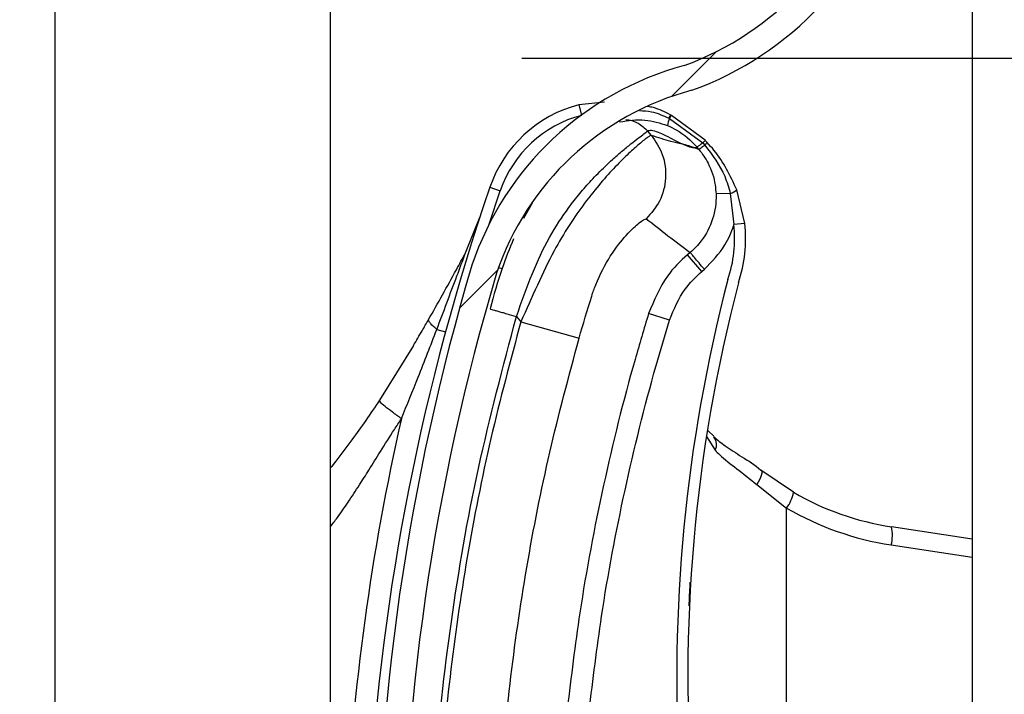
# Model space of a CAD drawing. Header units: inches. Extents: x 170 to 284, y 215 to 248.
# Tile 450 of 656: x 210.7657 to 210.8576, y 224.095 to 224.158. Entities that reach past the tile are written whole.
import ezdxf

# ---------------------------------------------------------------- set-up
doc = ezdxf.new("R2010")
doc.units = ezdxf.units.IN
doc.header["$LTSCALE"] = 0.25
doc.header["$MEASUREMENT"] = 0
doc.layers.add('ANNOTATIONS', color=1, linetype='Continuous')
doc.layers.add('RH FRONT OF HOOD', color=7, linetype='Continuous')
doc.styles.add('ARIAL', font='arial.ttf', dxfattribs={"height": 0.09375})
doc.dimstyles.new('STANDARD$0', dxfattribs={"dimtxt": 0.09375, "dimasz": 0.09375, "dimexe": 0.03125, "dimexo": 0.046875, "dimgap": 0.09, "dimtad": 0, "dimtih": 1, "dimtoh": 1, "dimdec": 4, "dimzin": 0, "dimdsep": 46, "dimtxsty": 'ARIAL', "dimcen": 0.09, "dimadec": 0, "dimazin": 0, "dimtfac": 1, "dimtdec": 4, "dimtofl": 0, "dimtmove": 0, "dimatfit": 1, "dimfxl": 1, "dimtolj": 1, "dimtzin": 0, "dimarcsym": 0})

# ---------------------------------------------------------------- blocks, each defined once
blk = doc.blocks.new('*D132')
at = {"layer": 'ANNOTATIONS', "color": 0, "lineweight": -2, "transparency": 16777216}
for p, q in [((210.8125819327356, 224.1544254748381), (212.2530253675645, 224.1544254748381)), ((212.2217753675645, 224.0606754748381), (212.2217753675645, 222.3404997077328)), ((212.2217753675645, 220.1854637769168), (212.2217753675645, 221.9056395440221)), ((211.491250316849, 220.0917137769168), (212.2530253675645, 220.0917137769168))]:
    blk.add_line(p, q, dxfattribs=at)
at = {"layer": 'ANNOTATIONS', "color": 0, "transparency": 16777216}
for points in [[(212.2061503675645, 224.0606754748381), (212.2374003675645, 224.0606754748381), (212.2217753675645, 224.1544254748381)], [(212.2061503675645, 220.1854637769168), (212.2374003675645, 220.1854637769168), (212.2217753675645, 220.0917137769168)]]:
    blk.add_solid(points, dxfattribs=at)
at = {"layer": 'defpoints', "color": 0, "transparency": 16777216}
for p in [(210.7657069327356, 224.1544254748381), (211.444375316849, 220.0917137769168), (212.2217753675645, 220.0917137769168)]:
    blk.add_point(p, dxfattribs=at)
at = {"layer": 'ANNOTATIONS', "color": 0, "transparency": 16777216, "insert": (212.2217753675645, 222.1230696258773), "char_height": 0.09375, "attachment_point": 5, "style": 'ARIAL'}
blk.add_mtext('\\A1;OPENING\\PHEIGHT', dxfattribs=at)

msp = doc.modelspace()

# ---------------------------------------------------------------- hatches: boundary and pattern name
at = {"layer": 'RH FRONT OF HOOD'}
h = msp.add_hatch(dxfattribs=at)
h.set_pattern_fill('ANSI31', color=256, scale=0.34241245, angle=2.8e-322, style=0)
h.set_pattern_definition([(45, (200.7563139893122, 218.4993357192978), (-0.03026527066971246, 0.03026527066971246), [])])
edge = h.paths.add_edge_path(flags=0)
edge.add_arc((210.829581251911, 223.9824815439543), 0.001712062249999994, 450.0000000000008, 472.2104203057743)
edge.add_line((210.8289340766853, 223.9840665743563), (210.8280215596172, 223.986301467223))
edge.add_arc((210.829581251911, 223.9824815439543), 0.004126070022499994, 450, 472.2104203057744, ccw=False)
edge.add_arc((210.829581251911, 223.9735788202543), 0.01302879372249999, 401.47616737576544, 450, ccw=False)
edge.add_arc((210.825335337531, 223.9704286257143), 0.01830194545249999, 359.99999999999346, 400.0613730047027, ccw=False)
edge.add_arc((210.831875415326, 223.9704286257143), 0.01176186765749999, 292.1408576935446, 359.99999999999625, ccw=False)
edge.add_arc((210.829581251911, 223.9736815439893), 0.01566536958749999, 235.2570680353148, 295.4307998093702, ccw=False)
edge.add_arc((210.834820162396, 223.9817967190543), 0.02532140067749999, 212.8542481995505, 235.980933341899, ccw=False)
edge.add_arc((210.826670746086, 223.9754278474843), 0.01504902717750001, 172.1557183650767, 209.3146496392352, ccw=False)
edge.add_arc((210.839100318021, 223.9740924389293), 0.02754708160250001, 453.30850314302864, 532.9325737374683, ccw=False)
edge.add_arc((210.835847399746, 224.0101827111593), 0.008748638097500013, 280.9586189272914, 427.9414322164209)
edge.add_arc((210.8557071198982, 224.0725360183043), 0.05672062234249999, 179.5706357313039, 253.00989973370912, ccw=False)
edge.add_arc((211.014038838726, 224.0737344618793), 0.2150521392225, 163.4260275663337, 180.2060536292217, ccw=False)
edge.add_arc((210.835265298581, 224.1258838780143), 0.02884824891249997, 465.1588434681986, 521.4137567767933, ccw=False)
edge.add_arc((210.817939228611, 224.1804301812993), 0.0284373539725, 290.1205938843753, 343.7190675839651)
edge.add_arc((210.830779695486, 224.1762527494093), 0.01494630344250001, 345.2914408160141, 400.5471921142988)
edge.add_arc((210.827355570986, 224.1744379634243), 0.0187470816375, 397.9578745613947, 431.4396159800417)
edge.add_arc((210.829581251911, 224.1792659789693), 0.0134739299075, 433.877557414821, 472.273645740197)
edge.add_arc((210.827013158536, 224.1862854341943), 0.006011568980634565, 474.9825325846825, 495.7175736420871)
edge.add_arc((210.836806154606, 224.1790262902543), 0.01816498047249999, 500.8992600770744, 539.9999999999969)
edge.add_arc((210.829581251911, 224.1790262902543), 0.01094007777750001, 539.9999999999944, 630.0000000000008)
edge.add_arc((210.829581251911, 224.1699523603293), 0.001866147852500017, 270, 285.6422464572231)
edge.add_line((210.8300844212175, 224.1681553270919), (210.8307353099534, 224.1658307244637))
edge.add_arc((210.829581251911, 224.1699523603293), 0.004280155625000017, 269.9999999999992, 285.6422464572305, ccw=False)
edge.add_arc((210.829581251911, 224.1790262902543), 0.01335408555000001, 179.9999999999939, 269.9999999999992, ccw=False)
edge.add_arc((210.836806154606, 224.1790262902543), 0.020578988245, 500.6113583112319, 539.9999999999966, ccw=False)
edge.add_arc((210.827013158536, 224.1862854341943), 0.008425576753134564, 474.57766718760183, 496.4997109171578, ccw=False)
edge.add_arc((210.829581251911, 224.1792659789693), 0.01588793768, 433.690302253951, 472.4705806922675, ccw=False)
edge.add_arc((210.827355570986, 224.1744379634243), 0.02116108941, 398.10453077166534, 431.5771717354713, ccw=False)
edge.add_arc((210.830779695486, 224.1762527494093), 0.01736031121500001, 345.180248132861, 400.36585332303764, ccw=False)
edge.add_arc((210.817939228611, 224.1804301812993), 0.030851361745, 289.91815728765, 343.7795375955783, ccw=False)
edge.add_arc((210.835265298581, 224.1258838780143), 0.02643424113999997, 464.9417095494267, 521.3236131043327)
edge.add_arc((211.014038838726, 224.0737344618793), 0.21263813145, 523.4376684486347, 540.2096895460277)
edge.add_arc((210.8557071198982, 224.0725360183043), 0.05430661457, 539.5566266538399, 613.1145348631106)
edge.add_arc((210.835847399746, 224.0101827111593), 0.01116264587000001, 280.0610388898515, 428.5290871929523, ccw=False)
edge.add_arc((210.839100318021, 223.9740924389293), 0.02513307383, 452.971400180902, 532.9706577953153)
edge.add_arc((210.826670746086, 223.9754278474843), 0.01263501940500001, 532.0830472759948, 568.9826967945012)
edge.add_arc((210.834820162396, 223.9817967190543), 0.022907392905, 213.0443063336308, 236.0197152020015)
edge.add_arc((210.829581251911, 223.9736815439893), 0.01325136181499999, 235.1922404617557, 295.7352497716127)
edge.add_arc((210.831875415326, 223.9704286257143), 0.009347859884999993, 291.7225241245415, 359.9999999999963)
edge.add_arc((210.825335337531, 223.9704286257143), 0.01588793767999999, 359.9999999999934, 399.9521788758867)
edge.add_arc((210.829581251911, 223.9735788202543), 0.01061478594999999, 401.6345013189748, 450.0000000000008)

# ---------------------------------------------------------------- linework, layer by layer
for p, q in [((210.8546275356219, 224.3444764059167), (210.8546275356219, 220.1798849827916)), ((210.7690244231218, 220.1392235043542), (210.7690244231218, 224.2497177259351)), ((210.7947053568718, 224.2478094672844), (210.7947053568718, 224.080238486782)), ((210.8202924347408, 224.1503200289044), (210.8178930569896, 224.1500705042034)), ((210.8178930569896, 224.1500705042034), (210.8181468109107, 224.1491041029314)), ((210.8262972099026, 224.1488147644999), (210.8262981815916, 224.14881430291)), ((210.8262981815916, 224.14881430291), (210.8263603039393, 224.1487845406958)), ((210.8263603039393, 224.1487845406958), (210.8263611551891, 224.1487841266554)), ((210.8263611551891, 224.1487841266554), (210.8294648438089, 224.1464997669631)), ((210.8264794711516, 224.149104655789), (210.826478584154, 224.149105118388)), ((210.8265410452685, 224.1490723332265), (210.8264794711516, 224.149104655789)), ((210.8265419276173, 224.1490718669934), (210.8265410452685, 224.1490723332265)), ((210.8296833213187, 224.1467482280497), (210.8265419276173, 224.1490718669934)), ((210.8261733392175, 224.148127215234), (210.8261740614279, 224.148126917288)), ((210.8246730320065, 224.1472126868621), (210.8243252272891, 224.1476240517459)), ((210.8291087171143, 224.1458968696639), (210.8281773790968, 224.1462293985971)), ((210.8294648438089, 224.1464997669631), (210.829655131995, 224.1462941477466)), ((210.8095988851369, 224.1423623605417), (210.8105706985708, 224.1420295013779)), ((210.8095349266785, 224.1389287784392), (210.8105706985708, 224.1420295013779)), ((210.8320430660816, 224.141789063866), (210.8307094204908, 224.1417399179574)), ((210.8320430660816, 224.141789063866), (210.8323752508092, 224.1388772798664)), ((210.8333963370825, 224.1389895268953), (210.8326457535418, 224.1421365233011)), ((210.813533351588, 224.1408712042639), (210.8127396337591, 224.1394324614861)), ((210.8073302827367, 224.1362465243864), (210.808685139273, 224.1396355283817)), ((210.8333963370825, 224.1389895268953), (210.8323752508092, 224.1388772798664)), ((210.8282945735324, 224.1362713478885), (210.8280465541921, 224.1360616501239)), ((210.8293722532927, 224.1344936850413), (210.8280465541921, 224.1360616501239)), ((210.8104010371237, 224.1348581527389), (210.8107293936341, 224.1347573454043)), ((210.8293722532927, 224.1344936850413), (210.8296202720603, 224.1347033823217)), ((210.8263757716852, 224.1299538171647), (210.8244129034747, 224.1305564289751)), ((210.8120815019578, 224.1302894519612), (210.812494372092, 224.12980113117)), ((210.812494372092, 224.12980113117), (210.8179245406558, 224.1282529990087)), ((210.8046433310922, 224.1290812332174), (210.8054618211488, 224.128859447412)), ((210.8024754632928, 224.127585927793), (210.7992892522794, 224.1224594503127)), ((210.8299404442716, 224.119623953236), (210.8305339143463, 224.1190662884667)), ((210.8298300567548, 224.1190910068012), (210.8306316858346, 224.1177857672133)), ((210.8379397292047, 224.1138651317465), (210.8348993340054, 224.1159324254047)), ((210.8345125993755, 224.1145881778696), (210.8373029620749, 224.1123848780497)), ((210.8373029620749, 224.0469641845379), (210.8373029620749, 224.1123848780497)), ((210.8546275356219, 224.1094893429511), (210.8470902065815, 224.1106393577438)), ((210.8470554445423, 224.1089468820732), (210.8546275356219, 224.1077915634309))]:
    msp.add_line(p, q, dxfattribs=at)
at = {"layer": 'RH FRONT OF HOOD', "flags": 128}
msp.add_lwpolyline([(210.8348993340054, 224.1159324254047), (210.8349553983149, 224.1158583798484), (210.8349809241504, 224.1157495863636), (210.8349752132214, 224.1156090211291), (210.8349384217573, 224.1154405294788), (210.8348715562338, 224.1152487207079), (210.8347764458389, 224.1150388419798), (210.8346556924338, 224.1148166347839), (210.8345125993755, 224.1145881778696)], dxfattribs=at)
at = {"layer": 'RH FRONT OF HOOD'}
for centre, radius, start, end in [((210.817939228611, 224.1804301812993), 0.02843735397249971, 290.1205938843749, 343.7190675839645), ((210.817939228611, 224.1804301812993), 0.03085136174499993, 289.91815728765, 343.7795375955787), ((210.835265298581, 224.1258838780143), 0.02884824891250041, 105.1588434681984, 161.4137567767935), ((210.835265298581, 224.1258838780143), 0.02643424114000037, 104.9417095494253, 161.3236131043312), ((210.8209367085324, 224.1384790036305), 0.01198443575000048, 104.7123854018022, 161.0929786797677), ((210.8209367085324, 224.1384790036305), 0.01095719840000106, 104.7123854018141, 161.0929786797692), ((210.8284075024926, 224.1478469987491), 0.002251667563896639, 155.3939551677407, 172.8510957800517), ((210.8284101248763, 224.1478455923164), 0.002253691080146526, 155.3897650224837, 172.8291455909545), ((210.8277065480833, 224.148136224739), 0.001564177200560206, 141.7256942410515, 154.2910519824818), ((210.8277110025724, 224.148133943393), 0.001568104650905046, 141.7542666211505, 154.2863466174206), ((210.8278097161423, 224.1480749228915), 0.001613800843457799, 141.8260927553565, 153.9140894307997), ((210.8278088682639, 224.1480752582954), 0.001611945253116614, 141.8104826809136, 153.9114578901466), ((211.0140036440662, 224.0723509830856), 0.2160622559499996, 161.092978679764, 176.5593061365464), ((210.8316909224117, 224.1430963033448), 0.001353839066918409, 285.076439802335, 314.8519014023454), ((210.8204625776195, 224.1375677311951), 0.01198443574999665, 341.3410974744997, 6.273281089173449), ((210.8204625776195, 224.1375677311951), 0.0130116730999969, 341.5025581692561, 6.273281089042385), ((211.014038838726, 224.0737344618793), 0.2150521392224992, 163.4260275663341, 180.2060536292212), ((211.014038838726, 224.0737344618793), 0.2126381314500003, 163.4376684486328, 180.2096895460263), ((210.9735989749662, 224.0966451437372), 0.146552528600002, 165.3406183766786, 202.0185750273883), ((210.9735989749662, 224.0966451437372), 0.1455252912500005, 165.3544246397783, 203.870550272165), ((211.0140036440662, 224.0723509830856), 0.2180957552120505, 167.1792232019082, 177.252934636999), ((210.8296418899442, 224.1183148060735), 0.001122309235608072, 331.8758133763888, 39.9468346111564), ((210.8343779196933, 224.1145202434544), 0.003621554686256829, 323.8694765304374, 349.5782562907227), ((210.8510153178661, 224.1363649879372), 0.0260233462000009, 239.8373732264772, 261.3249484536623), ((210.8512387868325, 224.1363649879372), 0.02773540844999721, 239.8373732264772, 261.3249484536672), ((210.8437595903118, 224.1098611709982), 0.003420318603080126, 344.4956794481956, 13.15103634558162)]:
    msp.add_arc(centre, radius, start, end, dxfattribs=at)
for points, knots in [([(210.826478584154, 224.149105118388), (210.825953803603, 224.1493832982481), (210.8252629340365, 224.1497495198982), (210.8245005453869, 224.1498772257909), (210.8243172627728, 224.1499079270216)], [0, 0, 0, 0, 0.7595942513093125, 1, 1, 1, 1]), ([(210.8235815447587, 224.1495356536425), (210.823951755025, 224.1495142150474), (210.8249002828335, 224.1494592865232), (210.8257681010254, 224.1490588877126), (210.8262972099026, 224.1488147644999)], [0, 0, 0, 0, 0.3902998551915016, 0.9999999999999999, 0.9999999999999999, 0.9999999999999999, 0.9999999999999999]), ([(210.8217136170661, 224.1484643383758), (210.8225050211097, 224.148587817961), (210.8240226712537, 224.1488246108), (210.8254772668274, 224.1483529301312), (210.8261733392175, 224.148127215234)], [0, 0, 0, 0, 0.5214667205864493, 1, 1, 1, 1]), ([(210.8222872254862, 224.1486944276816), (210.8224773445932, 224.1486661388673), (210.8228727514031, 224.1486073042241), (210.8236097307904, 224.1483044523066), (210.8240433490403, 224.1478921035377), (210.8243252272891, 224.1476240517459)], [0, 0, 0, 0, 0.2447599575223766, 0.5090480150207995, 1, 1, 1, 1]), ([(210.8261740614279, 224.148126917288), (210.8264536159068, 224.1479986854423), (210.8274865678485, 224.1475248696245), (210.8283807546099, 224.1467594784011), (210.8289151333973, 224.146126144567), (210.8289151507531, 224.1461261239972)], [0, 0, 0, 0, 0.2706300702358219, 0.9999763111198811, 1, 1, 1, 1]), ([(210.8120815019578, 224.1302894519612), (210.8125573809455, 224.1316459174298), (210.8134557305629, 224.1342066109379), (210.8150711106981, 224.1376975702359), (210.8166735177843, 224.140109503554), (210.818005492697, 224.1418122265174), (210.8189203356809, 224.1428556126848), (210.8197119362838, 224.1436841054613), (210.8203807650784, 224.1443440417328), (210.8211255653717, 224.1450391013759), (210.8219593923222, 224.1457648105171), (210.8230887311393, 224.1466728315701), (210.8240787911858, 224.1474327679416), (210.8242479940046, 224.1475641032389), (210.8243252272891, 224.1476240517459)], [0, 0, 0, 0, 0.1307156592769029, 0.2467609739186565, 0.3577928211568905, 0.4170971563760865, 0.4791482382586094, 0.5177152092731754, 0.5590896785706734, 0.603294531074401, 0.6633484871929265, 0.7353692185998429, 0.8792082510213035, 1, 1, 1, 1]), ([(210.8246730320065, 224.1472126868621), (210.8245936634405, 224.1471810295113), (210.8244323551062, 224.1471166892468), (210.823643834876, 224.1464979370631), (210.8225828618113, 224.1455547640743), (210.8213524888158, 224.1443411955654), (210.8199447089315, 224.1427952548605), (210.8184695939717, 224.1409600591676), (210.8169795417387, 224.1388248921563), (210.8154511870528, 224.13627033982), (210.8140150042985, 224.1331940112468), (210.8130055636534, 224.1309417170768), (210.812494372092, 224.12980113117)], [0, 0, 0, 0, 0.1094013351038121, 0.2223468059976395, 0.3151791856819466, 0.4102231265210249, 0.5012749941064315, 0.5946006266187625, 0.6834485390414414, 0.7745330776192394, 0.8858211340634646, 1, 1, 1, 1]), ([(210.8246730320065, 224.1472126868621), (210.8250622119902, 224.1466368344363), (210.8258706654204, 224.1454406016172), (210.8261295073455, 224.1432155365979), (210.8256017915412, 224.1410381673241), (210.8246537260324, 224.139948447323), (210.8241973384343, 224.1394238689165)], [0, 0, 0, 0, 0.2406941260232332, 0.4999999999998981, 0.7593058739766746, 1, 1, 1, 1]), ([(210.8243252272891, 224.1476240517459), (210.8244320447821, 224.1476637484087), (210.824656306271, 224.1477470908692), (210.8252580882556, 224.1475530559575), (210.8260127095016, 224.1472050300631), (210.8268120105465, 224.1467908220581), (210.8276094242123, 224.1463837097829), (210.8280333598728, 224.1462255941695), (210.8282483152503, 224.1461454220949)], [0, 0, 0, 0, 0.1574760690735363, 0.330618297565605, 0.4911886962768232, 0.6742546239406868, 0.834831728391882, 1, 1, 1, 1]), ([(210.8281773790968, 224.1462293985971), (210.8279666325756, 224.1462876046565), (210.8273853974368, 224.1464481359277), (210.8263171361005, 224.1466576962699), (210.825296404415, 224.1470022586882), (210.8246730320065, 224.1472126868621)], [0, 0, 0, 0, 0.1812946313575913, 0.50000735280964, 1, 1, 1, 1]), ([(210.8282483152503, 224.1461454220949), (210.8283418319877, 224.146119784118), (210.8285298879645, 224.1460682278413), (210.82875731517, 224.1460557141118), (210.8288624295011, 224.1461028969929), (210.8289148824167, 224.1461264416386)], [0, 0, 0, 0, 0.3313600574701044, 0.6663431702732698, 0.9999999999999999, 0.9999999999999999, 0.9999999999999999, 0.9999999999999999]), ([(210.8289148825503, 224.1461264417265), (210.8289630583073, 224.146069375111), (210.8290276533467, 224.145992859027), (210.8290922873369, 224.1459163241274), (210.8291087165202, 224.1458968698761)], [0, 0, 0, 0, 0.7458120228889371, 0.9999999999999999, 0.9999999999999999, 0.9999999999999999, 0.9999999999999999]), ([(210.8294648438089, 224.1464997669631), (210.8294450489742, 224.1464845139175), (210.8293261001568, 224.1463928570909), (210.8291415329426, 224.146255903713), (210.8289666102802, 224.1461377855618), (210.8289323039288, 224.1461300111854), (210.8289151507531, 224.1461261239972)], [0, 0, 0, 0, 0.06239373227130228, 0.3749291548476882, 0.6874645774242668, 1, 1, 1, 1]), ([(210.8296551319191, 224.1462941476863), (210.8296351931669, 224.1462783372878), (210.8295154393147, 224.1461833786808), (210.8293302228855, 224.1460403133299), (210.829156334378, 224.1459144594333), (210.8291245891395, 224.1459027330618), (210.8291087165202, 224.1458968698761)], [0, 0, 0, 0, 0.062428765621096, 0.3749525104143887, 0.6874762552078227, 1, 1, 1, 1]), ([(210.8296553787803, 224.1462938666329), (210.8303636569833, 224.145365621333), (210.8314171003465, 224.1439850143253), (210.8318885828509, 224.1423310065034), (210.8320430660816, 224.141789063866)], [0, 0, 0, 0, 0.6723457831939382, 1, 1, 1, 1]), ([(210.8298882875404, 224.146537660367), (210.8298882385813, 224.1465377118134), (210.8298207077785, 224.1466086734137), (210.8297519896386, 224.1466784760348), (210.8296833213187, 224.1467482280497)], [0, 0, 0, 0, 0.0007249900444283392, 0.9999999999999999, 0.9999999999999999, 0.9999999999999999, 0.9999999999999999]), ([(210.8326457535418, 224.1421365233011), (210.8320324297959, 224.1434322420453), (210.8312818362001, 224.1450179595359), (210.8301037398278, 224.1463027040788), (210.8298882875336, 224.1465376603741)], [0, 0, 0, 0, 0.8171182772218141, 1, 1, 1, 1]), ([(210.8291055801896, 224.1459005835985), (210.8291055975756, 224.1459005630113), (210.8294406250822, 224.145503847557), (210.8301246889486, 224.1444700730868), (210.8306153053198, 224.1430103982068), (210.8306887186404, 224.1420193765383), (210.8307094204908, 224.1417399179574)], [0, 0, 0, 0, 1.782673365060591e-05, 0.3435204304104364, 0.8148790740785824, 1, 1, 1, 1]), ([(210.8307094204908, 224.1417399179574), (210.8307101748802, 224.1417175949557), (210.8307367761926, 224.1409304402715), (210.8305122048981, 224.1393589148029), (210.8295566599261, 224.1375222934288), (210.8286774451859, 224.1365951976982), (210.8282944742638, 224.136271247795), (210.8282944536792, 224.1362712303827)], [0, 0, 0, 0, 0.0108740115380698, 0.3834398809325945, 0.7558119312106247, 0.9999868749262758, 1, 1, 1, 1]), ([(210.8191039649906, 224.1321863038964), (210.8191039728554, 224.132186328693), (210.8192178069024, 224.1325452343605), (210.8197172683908, 224.1339514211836), (210.8208918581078, 224.1361541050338), (210.822426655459, 224.1380573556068), (210.8237720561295, 224.1392690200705), (210.8240457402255, 224.1393686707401), (210.8241973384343, 224.1394238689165)], [0, 0, 0, 0, 4.497367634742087e-06, 0.06509473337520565, 0.2616701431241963, 0.4753105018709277, 0.7093656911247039, 0.9999999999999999, 0.9999999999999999, 0.9999999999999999, 0.9999999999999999]), ([(210.8241973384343, 224.1394238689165), (210.8248705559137, 224.1388946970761), (210.8262169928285, 224.1378363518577), (210.8276019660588, 224.136792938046), (210.8282944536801, 224.1362712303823)], [0, 0, 0, 0, 0.4999992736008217, 1, 1, 1, 1]), ([(210.8296202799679, 224.1347033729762), (210.8303220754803, 224.1354217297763), (210.8314841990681, 224.1366112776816), (210.8321591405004, 224.1381847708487), (210.8323643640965, 224.1388423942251), (210.8323752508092, 224.1388772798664)], [0, 0, 0, 0, 0.5907811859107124, 0.9782917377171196, 1, 1, 1, 1]), ([(210.8118122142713, 224.1375590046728), (210.8114378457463, 224.1366411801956), (210.8105812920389, 224.1345412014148), (210.8099617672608, 224.1322740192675), (210.809613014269, 224.1309977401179)], [0, 0, 0, 0, 0.4370636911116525, 1, 1, 1, 1]), ([(210.8038715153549, 224.1299960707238), (210.8047424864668, 224.1315363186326), (210.8059053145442, 224.1335926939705), (210.8070443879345, 224.1357140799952), (210.8073302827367, 224.1362465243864)], [0, 0, 0, 0, 0.7490110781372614, 1, 1, 1, 1]), ([(210.8046433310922, 224.1290812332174), (210.8052717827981, 224.1307461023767), (210.8061719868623, 224.1331308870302), (210.8070616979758, 224.1355240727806), (210.8073302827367, 224.1362465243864)], [0, 0, 0, 0, 0.6981213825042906, 1, 1, 1, 1]), ([(210.8280465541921, 224.1360616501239), (210.8280465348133, 224.1360616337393), (210.8273526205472, 224.1354749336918), (210.8257778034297, 224.1338513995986), (210.8249198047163, 224.1317801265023), (210.8244129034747, 224.1305564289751)], [0, 0, 0, 0, 1.142795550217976e-05, 0.409211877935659, 1, 1, 1, 1]), ([(210.8263757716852, 224.1299538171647), (210.8267874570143, 224.1309710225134), (210.8274850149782, 224.1326945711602), (210.8288236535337, 224.1339707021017), (210.8293722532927, 224.1344936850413)], [0, 0, 0, 0, 0.5901808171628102, 1, 1, 1, 1]), ([(210.8179245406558, 224.1282529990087), (210.8183120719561, 224.1295776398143), (210.8186996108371, 224.1309023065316), (210.8191039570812, 224.1321862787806), (210.8191039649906, 224.1321863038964)], [0, 0, 0, 0, 0.999980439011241, 1, 1, 1, 1]), ([(210.809613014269, 224.1309977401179), (210.8096459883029, 224.1309882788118), (210.8096967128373, 224.1309737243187), (210.8100045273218, 224.1308854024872), (210.8103231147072, 224.1307939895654), (210.8107185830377, 224.1306805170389), (210.8112932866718, 224.1305156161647), (210.8117709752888, 224.1303785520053), (210.8120815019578, 224.1302894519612)], [0, 0, 0, 0, 0.2394568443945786, 0.3683606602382, 0.5000000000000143, 0.6316393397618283, 0.7605431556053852, 1, 1, 1, 1]), ([(210.8244129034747, 224.1305564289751), (210.8239848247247, 224.1291271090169), (210.8223999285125, 224.1238352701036), (210.820104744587, 224.1145371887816), (210.8180381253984, 224.1036278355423), (210.8171868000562, 224.09661553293), (210.8168232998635, 224.0936214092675)], [0, 0, 0, 0, 0.1185397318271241, 0.4388752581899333, 0.7604101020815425, 1, 1, 1, 1]), ([(210.8024734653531, 224.1275825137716), (210.802473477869, 224.1275825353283), (210.8027377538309, 224.1280377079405), (210.8032054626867, 224.1288377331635), (210.8036723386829, 224.1296468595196), (210.8038715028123, 224.1299960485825), (210.8038715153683, 224.1299960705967)], [0, 0, 0, 0, 2.704369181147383e-05, 0.571031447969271, 0.9999729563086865, 1, 1, 1, 1]), ([(210.8046433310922, 224.1290812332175), (210.8045121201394, 224.1291929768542), (210.804246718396, 224.1294190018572), (210.8039930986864, 224.1297092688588), (210.8038888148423, 224.1298941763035), (210.8038747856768, 224.1299768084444), (210.8038715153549, 224.1299960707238)], [0, 0, 0, 0, 0.2979480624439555, 0.6026626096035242, 0.9073771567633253, 0.9999999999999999, 0.9999999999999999, 0.9999999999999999, 0.9999999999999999]), ([(210.8039693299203, 224.0732629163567), (210.8040681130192, 224.0780183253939), (210.804266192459, 224.0875538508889), (210.805875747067, 224.1018627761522), (210.8083325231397, 224.1161723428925), (210.8108298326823, 224.1255761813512), (210.8120815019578, 224.1302894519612)], [0, 0, 0, 0, 0.2468628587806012, 0.4950083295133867, 0.74689458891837, 1, 1, 1, 1]), ([(210.812494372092, 224.12980113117), (210.8115202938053, 224.1261709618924), (210.8095693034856, 224.1189000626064), (210.8073910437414, 224.1078193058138), (210.8057799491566, 224.0966367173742), (210.8047691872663, 224.0856680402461), (210.8045745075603, 224.0784202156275), (210.8044810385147, 224.0749404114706)], [0, 0, 0, 0, 0.2027568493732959, 0.4061035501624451, 0.6088604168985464, 0.8122072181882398, 1, 1, 1, 1]), ([(210.8188647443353, 224.0934011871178), (210.8192244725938, 224.0963643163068), (210.820065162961, 224.103289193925), (210.8221090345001, 224.1140857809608), (210.8243793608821, 224.123287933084), (210.8259521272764, 224.1285392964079), (210.8263757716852, 224.1299538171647)], [0, 0, 0, 0, 0.2395900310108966, 0.5599255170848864, 0.8814604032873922, 0.9999999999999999, 0.9999999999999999, 0.9999999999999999, 0.9999999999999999]), ([(210.8013452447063, 224.1207468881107), (210.8018681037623, 224.1220382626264), (210.8029910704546, 224.1248118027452), (210.8040678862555, 224.1275942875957), (210.8046433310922, 224.1290812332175)], [0, 0, 0, 0, 0.4656051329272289, 1, 1, 1, 1]), ([(210.8101271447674, 224.0748707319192), (210.8101271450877, 224.0748707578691), (210.8101689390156, 224.0782570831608), (210.8104320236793, 224.0853037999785), (210.8113839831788, 224.0959769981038), (210.8129585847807, 224.1068530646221), (210.8150770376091, 224.1176403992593), (210.8169753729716, 224.1247154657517), (210.8179245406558, 224.1282529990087)], [0, 0, 0, 0, 1.439079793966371e-06, 0.1877923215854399, 0.3908439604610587, 0.5938956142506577, 0.7969478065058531, 1, 1, 1, 1]), ([(210.7992892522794, 224.1224594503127), (210.7988670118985, 224.1218319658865), (210.7980260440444, 224.1205822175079), (210.7966688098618, 224.1186911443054), (210.795569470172, 224.1172042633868), (210.7948790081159, 224.116337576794), (210.7947053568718, 224.1161196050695)], [0, 0, 0, 0, 0.2874979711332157, 0.5726040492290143, 0.8925098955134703, 1, 1, 1, 1]), ([(210.8013452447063, 224.1207468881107), (210.8010544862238, 224.1209521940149), (210.8004556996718, 224.1213749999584), (210.7997666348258, 224.1219162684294), (210.7993249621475, 224.1223168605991), (210.7993009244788, 224.1224128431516), (210.7992892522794, 224.1224594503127)], [0, 0, 0, 0, 0.242789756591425, 0.5000000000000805, 0.7572102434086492, 1, 1, 1, 1]), ([(210.7947053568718, 224.1106350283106), (210.7949262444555, 224.1109231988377), (210.7955020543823, 224.1116744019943), (210.7964020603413, 224.1129857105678), (210.7973769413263, 224.1144657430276), (210.7983730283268, 224.1160471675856), (210.7994492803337, 224.1177781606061), (210.8004591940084, 224.1193860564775), (210.8011237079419, 224.1204066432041), (210.8013452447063, 224.1207468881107)], [0, 0, 0, 0, 0.09019872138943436, 0.2351300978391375, 0.3944108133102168, 0.5296508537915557, 0.6982639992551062, 0.8994067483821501, 1, 1, 1, 1]), ([(210.8304942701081, 224.1190480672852), (210.8308375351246, 224.1187637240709), (210.8315775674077, 224.11815071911), (210.8331389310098, 224.1171754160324), (210.8343863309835, 224.1163964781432), (210.8350070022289, 224.1158352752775), (210.8350674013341, 224.1157806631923)], [0, 0, 0, 0, 0.2839420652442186, 0.6121401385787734, 0.9622563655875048, 1, 1, 1, 1]), ([(210.8306316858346, 224.1177857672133), (210.8307616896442, 224.1176520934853), (210.8313512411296, 224.1170458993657), (210.8326438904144, 224.1160882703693), (210.8338839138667, 224.1150928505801), (210.8345125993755, 224.1145881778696)], [0, 0, 0, 0, 0.1223980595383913, 0.5550603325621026, 1, 1, 1, 1]), ([(210.8282067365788, 224.1032413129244), (210.8282166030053, 224.1035463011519), (210.8282406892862, 224.1042908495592), (210.8282839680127, 224.1050351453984), (210.8283095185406, 224.1054745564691)], [0, 0, 0, 0, 0.4096284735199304, 1, 1, 1, 1])]:
    msp.add_open_spline(points, degree=3, knots=knots, dxfattribs=at)
for points in [[(210.8296833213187, 224.1467482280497), (210.8296818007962, 224.1467438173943), (210.8296787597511, 224.1467349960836), (210.829634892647, 224.1466830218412), (210.829565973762, 224.1466067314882), (210.8294985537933, 224.1465354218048), (210.8294648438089, 224.1464997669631)], [(210.8298882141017, 224.1465377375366), (210.8298861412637, 224.1465337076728), (210.8298819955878, 224.146525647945), (210.8298348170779, 224.1464748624), (210.8297616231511, 224.1463997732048), (210.8296906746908, 224.1463293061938), (210.8296552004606, 224.1462940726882)], [(210.8296205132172, 224.1347035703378), (210.8294503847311, 224.1349046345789), (210.829110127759, 224.1353067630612), (210.8286776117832, 224.1358179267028), (210.8283687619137, 224.1361829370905), (210.8283190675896, 224.136241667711), (210.8282942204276, 224.1362710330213)]]:
    msp.add_open_spline(points, degree=3, dxfattribs=at)

# ---------------------------------------------------------------- dimensions: what is measured, and where the dimension line sits
at = {"layer": 'ANNOTATIONS'}
dim = msp.add_linear_dim(base=(212.2217753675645, 220.0917137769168), p1=(210.7657069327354, 224.154425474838), p2=(211.4443753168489, 220.0917137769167), angle=90, text='OPENING\\PHEIGHT', dimstyle='STANDARD$0', dxfattribs=at)
dim.commit()
dim.dimension.update_dxf_attribs({"geometry": '*D132', "text_midpoint": (212.2217753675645, 222.1230696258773)})

doc.saveas('drawing.dxf')
